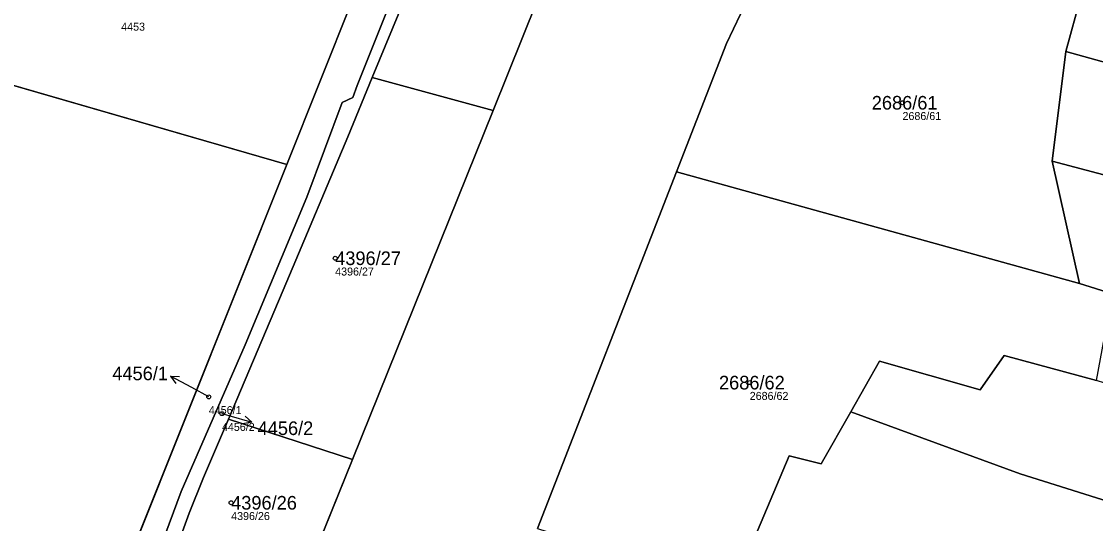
# Model space of a CAD drawing. Extents: x -739214 to -733252, y -1147612 to -1142842.
# Drawn here: x -737729.2 to -737595, y -1145120.5 to -1145057.8 of the extents above; entities that cross this region are included whole.
import ezdxf

# ---------------------------------------------------------------- set-up
doc = ezdxf.new("R2010")
doc.units = 0
for name, color, linetype in [('Definiční body', 7, 'Continuous'), ('Hranice parcel', 7, 'Continuous'), ('Parcelní čísla', 7, 'Continuous'), ('Polygon parcely', 7, 'Continuous'), ('Pop  PČ popisy', 7, 'Continuous')]:
    doc.layers.add(name, color=color, linetype=linetype)

msp = doc.modelspace()

# ---------------------------------------------------------------- linework, layer by layer
at = {"layer": 'Definiční body'}
for centre in [(-737619.1, -1145067.92), (-737689.99, -1145087.36), (-737638.19, -1145102.91), (-737705.78, -1145104.69), (-737704.14, -1145106.79), (-737702.99, -1145117.93)]:
    msp.add_circle(centre, 0.25, dxfattribs=at)
at = {"layer": 'Hranice parcel'}
for p, q in [((-737696.05, -1145075.66), (-737683.64, -1145044.59)), ((-737596.81, -1145054.62), (-737598.69, -1145061.51)), ((-737755.66, -1145058.39), (-737696.05, -1145075.66)), ((-737598.69, -1145061.51), (-737600.41, -1145075.22)), ((-737670.26, -1145068.87), (-737685.36, -1145064.76)), ((-737670.26, -1145068.87), (-737687.84, -1145112.5)), ((-737721.37, -1145139.05), (-737696.05, -1145075.66)), ((-737600.41, -1145075.22), (-737596.98, -1145090.51)), ((-737664.72, -1145121.15), (-737647.36, -1145076.57)), ((-737647.36, -1145076.57), (-737596.98, -1145090.51)), ((-737596.98, -1145090.51), (-737592.84, -1145091.79)), ((-737687.84, -1145112.5), (-737703.34, -1145107.48)), ((-737687.84, -1145112.5), (-737693.36, -1145126.22))]:
    msp.add_line(p, q, dxfattribs=at)
for points in [[(-737769.39, -1145267.89), (-737768.37, -1145265.2), (-737760.9, -1145246.65), (-737753.68, -1145228), (-737746.35, -1145209.38), (-737738.9, -1145190.82), (-737731.2, -1145172.35), (-737723.55, -1145153.88), (-737716.18, -1145135.29), (-737709.22, -1145116.53), (-737701.24, -1145098.17), (-737693.53, -1145079.73), (-737689.11, -1145067.89), (-737687.77, -1145067.28), (-737687.25, -1145065.77), (-737679.46, -1145046.26), (-737663.01, -1145005.07), (-737659.85, -1144996.18)], [(-737672.92, -1145034.29), (-737674.07, -1145037.17), (-737679.57, -1145050.76), (-737685.36, -1145064.76)], [(-737658.19, -1145037.95), (-737662.9, -1145050.6), (-737670.26, -1145068.87)], [(-737647.36, -1145076.57), (-737641.1, -1145060.5), (-737633.22, -1145043.96)], [(-737598.69, -1145061.51), (-737514.14, -1145085.01), (-737344.72, -1145129.25), (-737306.87, -1145137.63), (-737194.75, -1145157.4), (-737150.96, -1145169.69)], [(-737685.36, -1145064.76), (-737688.42, -1145072.17), (-737696.03, -1145090.25), (-737703.34, -1145107.48)], [(-737600.41, -1145075.22), (-737482.57, -1145106.45), (-737364.85, -1145137.64), (-737315.69, -1145148.19), (-737208.68, -1145166.79), (-737189.11, -1145171.09), (-737163.64, -1145179.61)], [(-737594.84, -1145102.65), (-737606.4, -1145099.5), (-737609.4, -1145103.79), (-737621.97, -1145100.22), (-737625.57, -1145106.57)], [(-737625.57, -1145106.57), (-737629.25, -1145113.07), (-737633.25, -1145112.07), (-737640.39, -1145128.93)], [(-737625.57, -1145106.57), (-737604.38, -1145114.3), (-737539.2, -1145134.83), (-737469.91, -1145151.15), (-737414.24, -1145167.4), (-737341.63, -1145184.82), (-737293.42, -1145193.21), (-737229.23, -1145207.3), (-737207.57, -1145214.77)], [(-737703.34, -1145107.48), (-737706.44, -1145114.79), (-737708.22, -1145119.21), (-737709.07, -1145121.54)]]:
    msp.add_lwpolyline(points, dxfattribs=at)
at = {"layer": 'Polygon parcely'}
for points in [[(-737716.18, -1145135.29), (-737709.22, -1145116.53), (-737701.24, -1145098.17), (-737693.53, -1145079.73), (-737689.11, -1145067.89), (-737687.77, -1145067.28), (-737687.25, -1145065.77), (-737679.46, -1145046.26), (-737663.01, -1145005.07), (-737659.85, -1144996.18), (-737662.96, -1144992.82), (-737664.88, -1144997.53), (-737679.86, -1144995.56), (-737682.69, -1144991.77), (-737691.33, -1144999.98), (-737667.19, -1145003.4), (-737683.64, -1145044.59), (-737696.05, -1145075.66), (-737721.37, -1145139.05)], [(-737709.07, -1145121.54), (-737708.22, -1145119.21), (-737706.44, -1145114.79), (-737703.34, -1145107.48), (-737696.03, -1145090.25), (-737688.42, -1145072.17), (-737685.36, -1145064.76), (-737679.57, -1145050.76), (-737674.07, -1145037.17), (-737672.92, -1145034.29), (-737665.31, -1145015.31), (-737662.83, -1145009.13), (-737658.46, -1144997.69), (-737659.85, -1144996.18), (-737663.01, -1145005.07), (-737679.46, -1145046.26), (-737687.25, -1145065.77), (-737687.77, -1145067.28), (-737689.11, -1145067.89), (-737693.53, -1145079.73), (-737701.24, -1145098.17), (-737709.22, -1145116.53), (-737716.18, -1145135.29)], [(-737664.72, -1145121.15), (-737647.36, -1145076.57), (-737641.1, -1145060.5), (-737633.22, -1145043.96), (-737642.03, -1145041.77), (-737658.19, -1145037.95), (-737662.9, -1145050.6), (-737670.26, -1145068.87), (-737687.84, -1145112.5), (-737693.36, -1145126.22)]]:
    msp.add_lwpolyline(points, dxfattribs=at)
for points in [[(-737683.64, -1145044.59), (-737726.97, -1145031.96), (-737754.64, -1145056.79), (-737755.66, -1145058.39), (-737696.05, -1145075.66)], [(-737679.57, -1145050.76), (-737685.36, -1145064.76), (-737670.26, -1145068.87), (-737662.9, -1145050.6), (-737658.19, -1145037.95), (-737672.92, -1145034.29), (-737674.07, -1145037.17)], [(-737647.36, -1145076.57), (-737596.98, -1145090.51), (-737600.41, -1145075.22), (-737598.69, -1145061.51), (-737596.81, -1145054.62), (-737633.22, -1145043.96), (-737641.1, -1145060.5)], [(-737514.14, -1145085.01), (-737344.72, -1145129.25), (-737306.87, -1145137.63), (-737194.75, -1145157.4), (-737150.96, -1145169.69), (-737137.03, -1145158.27), (-737200.42, -1145142), (-737234.75, -1145138.08), (-737264.34, -1145132.53), (-737326.09, -1145119.66), (-737380.6, -1145106.56), (-737485.34, -1145078.64), (-737589.97, -1145050.7), (-737595.16, -1145050.57), (-737596.81, -1145054.62), (-737598.69, -1145061.51)], [(-737696.05, -1145075.66), (-737755.66, -1145058.39), (-737768.72, -1145078.98), (-737782.83, -1145120.95), (-737721.37, -1145139.05)], [(-737163.64, -1145179.61), (-737150.96, -1145169.69), (-737194.75, -1145157.4), (-737306.87, -1145137.63), (-737344.72, -1145129.25), (-737514.14, -1145085.01), (-737598.69, -1145061.51), (-737600.41, -1145075.22), (-737482.57, -1145106.45), (-737364.85, -1145137.64), (-737315.69, -1145148.19), (-737208.68, -1145166.79), (-737189.11, -1145171.09)], [(-737703.34, -1145107.48), (-737687.84, -1145112.5), (-737670.26, -1145068.87), (-737685.36, -1145064.76), (-737688.42, -1145072.17), (-737696.03, -1145090.25)], [(-737379.95, -1145148.63), (-737282.63, -1145167.19), (-737195.15, -1145181.87), (-737174.69, -1145189.41), (-737163.64, -1145179.61), (-737189.11, -1145171.09), (-737208.68, -1145166.79), (-737315.69, -1145148.19), (-737364.85, -1145137.64), (-737482.57, -1145106.45), (-737600.41, -1145075.22), (-737596.98, -1145090.51), (-737592.84, -1145091.79), (-737485.57, -1145118.29)], [(-737664.72, -1145121.15), (-737640.39, -1145128.93), (-737633.25, -1145112.07), (-737629.25, -1145113.07), (-737625.57, -1145106.57), (-737621.97, -1145100.22), (-737609.4, -1145103.79), (-737606.4, -1145099.5), (-737594.84, -1145102.65), (-737592.84, -1145091.79), (-737596.98, -1145090.51), (-737647.36, -1145076.57)], [(-737606.4, -1145099.5), (-737609.4, -1145103.79), (-737621.97, -1145100.22), (-737625.57, -1145106.57), (-737604.38, -1145114.3), (-737539.2, -1145134.83), (-737469.91, -1145151.15), (-737414.24, -1145167.4), (-737341.63, -1145184.82), (-737293.42, -1145193.21), (-737229.23, -1145207.3), (-737207.57, -1145214.77), (-737188.37, -1145200.96), (-737222.11, -1145192.53), (-737308.87, -1145174.69), (-737375.44, -1145162.37), (-737406.69, -1145155.4), (-737471.68, -1145136.66), (-737525.11, -1145123.74), (-737567.77, -1145111.32), (-737594.84, -1145102.65)], [(-737629.25, -1145113.07), (-737633.25, -1145112.07), (-737640.39, -1145128.93), (-737540.26, -1145156.65), (-737409.05, -1145191.24), (-737337.16, -1145207.99), (-737295.97, -1145215.7), (-737233.93, -1145231.47), (-737207.57, -1145214.77), (-737229.23, -1145207.3), (-737293.42, -1145193.21), (-737341.63, -1145184.82), (-737414.24, -1145167.4), (-737469.91, -1145151.15), (-737539.2, -1145134.83), (-737604.38, -1145114.3), (-737625.57, -1145106.57)], [(-737706.44, -1145114.79), (-737708.22, -1145119.21), (-737709.07, -1145121.54), (-737698.95, -1145124.53), (-737693.36, -1145126.22), (-737687.84, -1145112.5), (-737703.34, -1145107.48)]]:
    msp.add_lwpolyline(points, close=True, dxfattribs=at)
at = {"layer": 'Pop  PČ popisy'}
for p, q in [((-737707.92, -1145103.53), (-737710.57, -1145102.12)), ((-737710.57, -1145102.12), (-737709.45, -1145102.15)), ((-737710.57, -1145102.12), (-737709.92, -1145103.03)), ((-737705.78, -1145104.69), (-737707.92, -1145103.53)), ((-737704.14, -1145106.79), (-737703.29, -1145107.03)), ((-737703.29, -1145107.03), (-737700.41, -1145107.86)), ((-737700.41, -1145107.86), (-737701.51, -1145108.06)), ((-737700.41, -1145107.86), (-737701.23, -1145107.1))]:
    msp.add_line(p, q, dxfattribs=at)

# ---------------------------------------------------------------- texts
at = {"layer": 'Definiční body'}
for s, p in [('4453', (-737716.73, -1145058.91)), ('2686/61', (-737619.1, -1145070.08)), ('4396/27', (-737689.99, -1145089.52)), ('2686/62', (-737638.19, -1145105.07)), ('4456/1', (-737705.78, -1145106.85)), ('4456/2', (-737704.14, -1145108.95)), ('4396/26', (-737702.99, -1145120.09))]:
    msp.add_text(s, height=1, dxfattribs=at).set_placement(p)
at = {"layer": 'Parcelní čísla'}
for s, p in [('2686/61', (-737622.94, -1145068.77)), ('4396/27', (-737689.99, -1145088.21)), ('4456/1', (-737717.84, -1145102.61)), ('2686/62', (-737642.03, -1145103.76)), ('4456/2', (-737699.68, -1145109.46)), ('4396/26', (-737702.99, -1145118.78))]:
    msp.add_text(s, height=1.7, dxfattribs=at).set_placement(p)

doc.saveas('drawing.dxf')
